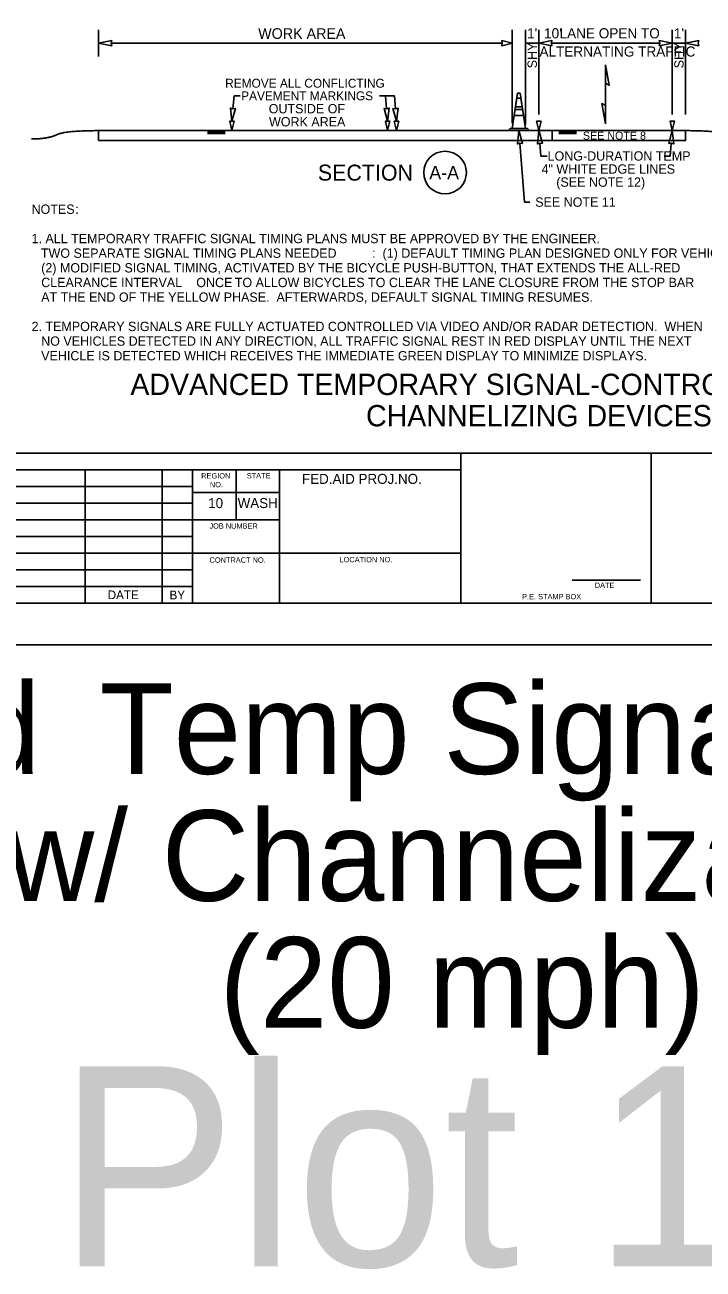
# Model space of a CAD drawing. Extents: x 99982 to 100176, y 99905 to 100011.
# Drawn here: x 100044.19 to 100049.27, y 99965.01 to 99974.34 of the extents above; entities that cross this region are included whole.
import ezdxf

# ---------------------------------------------------------------- set-up
doc = ezdxf.new("R2010")
doc.units = 0
for name, color, linetype in [('SH_DE_DetailHeading1Text', 7, 'Continuous'), ('SH_GI_GeneralNotesBodyText', 7, 'Continuous'), ('SH_GI_PlotLimits', 7, 'Continuous'), ('SH_GI_SheetBorder', 7, 'Continuous'), ('SH_GI_SheetLocationText', 7, 'Continuous'), ('SH_GI_SheetTextInCells', 7, 'Continuous'), ('TR_WZ_TrafficConeElev', 7, 'Continuous'), ('TR_WZ_WorkZoneDetails', 7, 'Continuous'), ('TR_WZ_WorkZoneTextCurrent', 7, 'Continuous')]:
    doc.layers.add(name, color=color, linetype=linetype)

msp = doc.modelspace()

# ---------------------------------------------------------------- linework, layer by layer
at = {"layer": 'SH_GI_PlotLimits'}
msp.add_lwpolyline([(100039.0625, 99969.6875), (100056.0625, 99969.6875), (100056.0625, 99980.6875), (100039.0625, 99980.6875)], close=True, dxfattribs=at)
at = {"layer": 'SH_GI_SheetBorder'}
for p, q in [((100040, 99971.1259), (100055.75, 99971.1259)), ((100047.4566, 99970), (100047.4566, 99971.1259)), ((100048.8828, 99970), (100048.8828, 99971.1259)), ((100040, 99971.0008), (100047.4566, 99971.0008)), ((100044.641, 99971.0008), (100044.641, 99970)), ((100045.2164, 99971.0008), (100045.2164, 99970)), ((100045.4451, 99971.0008), (100045.4451, 99970)), ((100045.7719, 99970.6255), (100045.7719, 99971.0008)), ((100046.0956, 99970), (100046.0956, 99971.0008)), ((100042.1821, 99970.8757), (100045.4466, 99970.8757)), ((100046.0958, 99970.831), (100045.4466, 99970.831)), ((100042.1821, 99970.7506), (100045.4466, 99970.7506)), ((100040, 99970.6255), (100045.4466, 99970.6255)), ((100046.0958, 99970.6255), (100045.4466, 99970.6255)), ((100040, 99970.5004), (100045.4466, 99970.5004)), ((100040, 99970.3753), (100045.4466, 99970.3753)), ((100047.4566, 99970.3753), (100045.4466, 99970.3753)), ((100040, 99970.2502), (100045.4466, 99970.2502)), ((100048.2903, 99970.1733), (100048.802, 99970.1733)), ((100040, 99970.1251), (100045.4466, 99970.1251)), ((100040, 99970), (100055.75, 99970))]:
    msp.add_line(p, q, dxfattribs=at)
at = {"layer": 'TR_WZ_TrafficConeElev'}
for p, q in [((100047.8754, 99973.7863), (100047.8655, 99973.7213)), ((100047.8655, 99973.7213), (100047.9156, 99973.7213)), ((100047.9057, 99973.7863), (100047.8754, 99973.7863)), ((100047.9156, 99973.7213), (100047.9057, 99973.7863)), ((100047.8624, 99973.7013), (100047.8555, 99973.6563)), ((100047.8555, 99973.6563), (100047.9256, 99973.6563)), ((100047.9187, 99973.7013), (100047.8624, 99973.7013)), ((100047.9256, 99973.6563), (100047.9187, 99973.7013)), ((100047.8262, 99973.5588), (100047.8212, 99973.5538)), ((100047.8212, 99973.5538), (100047.8212, 99973.5438)), ((100047.8212, 99973.5438), (100047.9599, 99973.5438)), ((100047.8405, 99973.5588), (100047.8262, 99973.5588)), ((100047.9599, 99973.5538), (100047.9549, 99973.5588)), ((100047.9599, 99973.5438), (100047.9599, 99973.5538))]:
    msp.add_line(p, q, dxfattribs=at)
msp.add_lwpolyline([(100047.8405, 99973.5588), (100047.9405, 99973.5588), (100047.8999, 99973.8238), (100047.8812, 99973.8238)], close=True, dxfattribs=at)
msp.add_lwpolyline([(100047.8405, 99973.5588), (100047.9405, 99973.5588), (100047.8999, 99973.8238), (100047.8812, 99973.8238)], close=True, dxfattribs=at)
msp.add_lwpolyline([(100047.9549, 99973.5588), (100047.9405, 99973.5588), (100047.8405, 99973.5588)], dxfattribs=at)
at = {"layer": 'TR_WZ_WorkZoneDetails'}
for p, q in [((100044.7405, 99974.0999), (100044.7405, 99974.2999)), ((100047.8405, 99973.5988), (100047.8405, 99974.2999)), ((100047.9405, 99973.5888), (100047.9405, 99974.2999)), ((100048.0405, 99973.6636), (100048.0405, 99974.2999)), ((100049.0405, 99973.6636), (100049.0405, 99974.2999)), ((100049.1405, 99973.6636), (100049.1405, 99974.2999)), ((100047.7656, 99974.1999), (100044.8342, 99974.1999)), ((100048.0405, 99974.1999), (100047.9405, 99974.1999)), ((100048.9468, 99974.1999), (100048.1343, 99974.1999)), ((100049.1405, 99974.1999), (100049.0405, 99974.1999)), ((100048.5405, 99973.9003), (100048.5405, 99973.7315)), ((100048.5405, 99973.7315), (100048.5405, 99973.9003)), ((100045.7479, 99973.7071), (100045.7557, 99973.8046)), ((100045.8018, 99973.8046), (100045.7557, 99973.8046)), ((100046.9586, 99973.8046), (100046.8458, 99973.8046)), ((100046.8997, 99973.7071), (100046.8919, 99973.8046)), ((100046.9664, 99973.7071), (100046.9586, 99973.8046)), ((100044.7405, 99973.5438), (100044.7405, 99973.4688)), ((100049.1405, 99973.5438), (100044.7405, 99973.5438)), ((100045.5575, 99973.5386), (100045.6905, 99973.5386)), ((100045.5575, 99973.533), (100045.6905, 99973.533)), ((100045.5575, 99973.5273), (100045.6905, 99973.5273)), ((100045.5575, 99973.5221), (100045.6905, 99973.5221)), ((100048.3235, 99973.5382), (100048.1905, 99973.5382)), ((100048.3235, 99973.5326), (100048.1905, 99973.5326)), ((100048.3235, 99973.5269), (100048.1905, 99973.5269)), ((100048.3235, 99973.5217), (100048.1905, 99973.5217)), ((100049.1405, 99973.5438), (100049.1405, 99973.4688)), ((100049.1405, 99973.4688), (100044.7405, 99973.4688)), ((100047.898, 99973.4504), (100047.9333, 99973.0068)), ((100048.048, 99973.4504), (100048.0557, 99973.3528)), ((100049.0331, 99973.4504), (100049.0253, 99973.3528)), ((100048.1019, 99973.3528), (100048.0557, 99973.3528)), ((100049.0253, 99973.3528), (100048.9792, 99973.3528)), ((100047.9733, 99973.0068), (100047.9333, 99973.0068))]:
    msp.add_line(p, q, dxfattribs=at)
for points in [[(100044.7405, 99974.1999), (100044.8388, 99974.1806), (100044.8342, 99974.1999), (100044.8388, 99974.2192)], [(100047.8405, 99974.1999), (100047.7619, 99974.1806), (100047.7656, 99974.1999), (100047.7619, 99974.2192)], [(100048.0405, 99974.1999), (100048.1388, 99974.1806), (100048.1343, 99974.1999), (100048.1388, 99974.2192)], [(100049.0405, 99974.1999), (100048.9423, 99974.1806), (100048.9468, 99974.1999), (100048.9423, 99974.2192)], [(100049.1405, 99974.1999), (100049.2388, 99974.1806), (100049.2343, 99974.1999), (100049.2388, 99974.2192)], [(100048.5405, 99974.0379), (100048.5675, 99973.8847), (100048.5405, 99973.9003)], [(100045.7405, 99973.6136), (100045.7674, 99973.7101), (100045.7479, 99973.7071), (100045.729, 99973.7131)], [(100046.9071, 99973.6136), (100046.8802, 99973.7101), (100046.8998, 99973.7071), (100046.9186, 99973.7131)], [(100046.9738, 99973.6136), (100046.9469, 99973.7101), (100046.9665, 99973.7071), (100046.9853, 99973.7131)], [(100048.5405, 99973.5939), (100048.5135, 99973.7471), (100048.5405, 99973.7315)], [(100045.7405, 99973.5438), (100045.7238, 99973.6136), (100045.7572, 99973.6136)], [(100046.9072, 99973.5438), (100046.8905, 99973.6136), (100046.9238, 99973.6136)], [(100046.9739, 99973.5438), (100046.9572, 99973.6136), (100046.9905, 99973.6136)], [(100047.8905, 99973.5438), (100047.9175, 99973.4474), (100047.8979, 99973.4504), (100047.8791, 99973.4443)], [(100048.0405, 99973.5438), (100048.0238, 99973.6136), (100048.0572, 99973.6136)], [(100048.0405, 99973.5438), (100048.0675, 99973.4474), (100048.0479, 99973.4504), (100048.0291, 99973.4443)], [(100048.1405, 99973.5438), (100049.1405, 99973.5438), (100049.1405, 99973.4688), (100048.1405, 99973.4688)], [(100048.1405, 99973.5438), (100049.1405, 99973.5438), (100049.1405, 99973.4688), (100048.1405, 99973.4688)], [(100049.0405, 99973.5438), (100049.0136, 99973.4474), (100049.0331, 99973.4504), (100049.052, 99973.4443)], [(100049.0405, 99973.5438), (100049.0238, 99973.6136), (100049.0572, 99973.6136)]]:
    msp.add_lwpolyline(points, close=True, dxfattribs=at)
for points in [[(100045.7572, 99973.6136), (100045.7238, 99973.6136), (100045.7405, 99973.5438), (100045.7572, 99973.6136)], [(100046.9238, 99973.6136), (100046.8905, 99973.6136), (100046.9072, 99973.5438), (100046.9238, 99973.6136)], [(100046.9905, 99973.6136), (100046.9572, 99973.6136), (100046.9739, 99973.5438), (100046.9905, 99973.6136)], [(100048.0572, 99973.6136), (100048.0238, 99973.6136), (100048.0405, 99973.5438), (100048.0572, 99973.6136)], [(100049.0572, 99973.6136), (100049.0238, 99973.6136), (100049.0405, 99973.5438), (100049.0572, 99973.6136)]]:
    msp.add_lwpolyline(points, dxfattribs=at)
msp.add_circle((100047.3371, 99973.2289), 0.16, dxfattribs=at)
for points in [[(100044.7405, 99973.5438), (100044.4893, 99973.5438), (100044.3639, 99973.4817), (100044.2384, 99973.4817)], [(100049.1405, 99973.5438), (100049.3917, 99973.544), (100049.5172, 99973.4819), (100049.6427, 99973.482)]]:
    msp.add_open_spline(points, degree=2, dxfattribs=at)

# ---------------------------------------------------------------- texts
at = {"layer": 'SH_DE_DetailHeading1Text'}
for s, p in [('ADVANCED TEMPORARY SIGNAL-CONTROLLED ALTERNATING 1-LANE, 2-WAY TRAFFIC', (100044.9788, 99971.5606)), ('CHANNELIZING DEVICES (20 MPH HIGHWAYS, 8+ DAYS)', (100046.7452, 99971.3259))]:
    msp.add_text(s, height=0.16, rotation=360, dxfattribs=at).set_placement(p)
at = {"layer": 'SH_GI_GeneralNotesBodyText'}
for s, p in [('NOTES', (100044.2384, 99972.9196)), (':', (100044.5659, 99972.9196)), ('1. ALL TEMPORARY TRAFFIC SIGNAL TIMING PLANS MUST BE APPROVED BY THE ENGINEER.', (100044.2384, 99972.6998)), ('TWO SEPARATE SIGNAL TIMING PLANS NEEDED', (100044.3084, 99972.5899)), (':  (1) DEFAULT TIMING PLAN DESIGNED ONLY FOR VEHICLES. ', (100046.7909, 99972.5899)), ('(2) MODIFIED SIGNAL TIMING, ACTIVATED BY THE BICYCLE PUSH-BUTTON, THAT EXTENDS THE ALL-RED ', (100044.3106, 99972.48)), ('CLEARANCE INTERVAL ', (100044.3106, 99972.3701)), ('ONCE', (100045.4729, 99972.3701)), (' TO ALLOW BICYCLES TO CLEAR THE LANE CLOSURE FROM THE STOP BAR ', (100045.7357, 99972.3701)), ('AT THE END OF THE YELLOW PHASE.  AFTERWARDS, DEFAULT SIGNAL TIMING RESUMES.', (100044.3106, 99972.2602)), ('2. TEMPORARY SIGNALS ARE FULLY ACTUATED CONTROLLED VIA VIDEO AND/OR RADAR DETECTION.  WHEN ', (100044.2384, 99972.0404)), ('NO VEHICLES DETECTED IN ANY DIRECTION, ALL TRAFFIC SIGNAL REST IN RED DISPLAY UNTIL THE NEXT ', (100044.3106, 99971.9305)), ('VEHICLE IS DETECTED WHICH RECEIVES THE IMMEDIATE GREEN DISPLAY TO MINIMIZE DISPLAYS.', (100044.3106, 99971.8206))]:
    msp.add_text(s, height=0.07, rotation=360, dxfattribs=at).set_placement(p)
at = {"layer": 'SH_GI_SheetLocationText'}
for s, height, p in [('Advanced', 0.68, (100040.2607, 99968.7191)), (' Temp Signal-Controlled', 0.68, (100044.4951, 99968.7191)), ('Alt Traffic w/ Channelization Devices', 0.68, (100039.9592, 99967.7671)), (' (20 mph)', 0.68, (100045.3937, 99966.8151)), ('Plot 13', 1.5, (100044.4341, 99965.0267))]:
    msp.add_text(s, height=height, dxfattribs=at).set_placement(p)
at = {"layer": 'SH_GI_SheetTextInCells'}
for s, height, p in [('REGION', 0.04003, (100045.5099, 99970.9352)), ('NO.', 0.04003, (100045.5752, 99970.869)), ('STATE', 0.04003, (100045.8511, 99970.9357)), ('FED.AID PROJ.NO.', 0.07506, (100046.2652, 99970.8945)), ('10', 0.07506, (100045.5621, 99970.7131)), ('WASH', 0.07506, (100045.7826, 99970.7131)), ('JOB NUMBER', 0.04003, (100045.5712, 99970.5587)), ('CONTRACT NO.', 0.040032, (100045.5725, 99970.3037)), ('LOCATION NO.', 0.040032, (100046.5465, 99970.3067)), ('DATE', 0.06505, (100044.8091, 99970.03)), ('BY', 0.06505, (100045.2725, 99970.0285)), ('P.E. STAMP BOX', 0.040032, (100047.915, 99970.0286)), ('DATE', 0.04003, (100048.4597, 99970.1141))]:
    msp.add_text(s, height=height, dxfattribs=at).set_placement(p)
at = {"layer": 'TR_WZ_WorkZoneDetails'}
for s, height, p in [('WORK AREA', 0.08, (100045.937, 99974.2319)), ("1'", 0.076, (100047.9525, 99974.2359)), ("10'", 0.076, (100048.0794, 99974.2359)), (' LANE OPEN TO', 0.076, (100048.1674, 99974.2359)), ("1'", 0.076, (100049.0522, 99974.2359)), ('ALTERNATING TRAFFIC', 0.076, (100048.0449, 99974.0991))]:
    msp.add_text(s, height=height, dxfattribs=at).set_placement(p)
for s, height, rotation, p in [('SHY', 0.07, 90, (100048.0255, 99974.0112)), ('SHY', 0.07, 90, (100049.1255, 99974.0112)), ('SECTION', 0.12, 360, (100046.384, 99973.1689)), ('A-A', 0.1, 360, (100047.2192, 99973.1789))]:
    msp.add_text(s, height=height, rotation=rotation, dxfattribs=at).set_placement(p)
at = {"layer": 'TR_WZ_WorkZoneTextCurrent'}
for s, height, p in [('REMOVE ALL CONFLICTING', 0.0665, (100045.6895, 99973.8659)), ('PAVEMENT MARKINGS', 0.0665, (100045.8095, 99973.7714)), ('OUTSIDE OF', 0.07, (100046.016, 99973.6734)), ('WORK AREA', 0.07, (100046.018, 99973.5754)), ('SEE NOTE 8', 0.06, (100048.3705, 99973.4763)), ('LONG-DURATION TEMP', 0.07, (100048.1059, 99973.3188)), ('4" WHITE EDGE LINES', 0.07, (100048.0607, 99973.2208)), ('(SEE NOTE 12)', 0.07, (100048.171, 99973.1228)), ('SEE NOTE 11', 0.07, (100048.0133, 99972.9728))]:
    msp.add_text(s, height=height, dxfattribs=at).set_placement(p)

doc.saveas('drawing.dxf')
